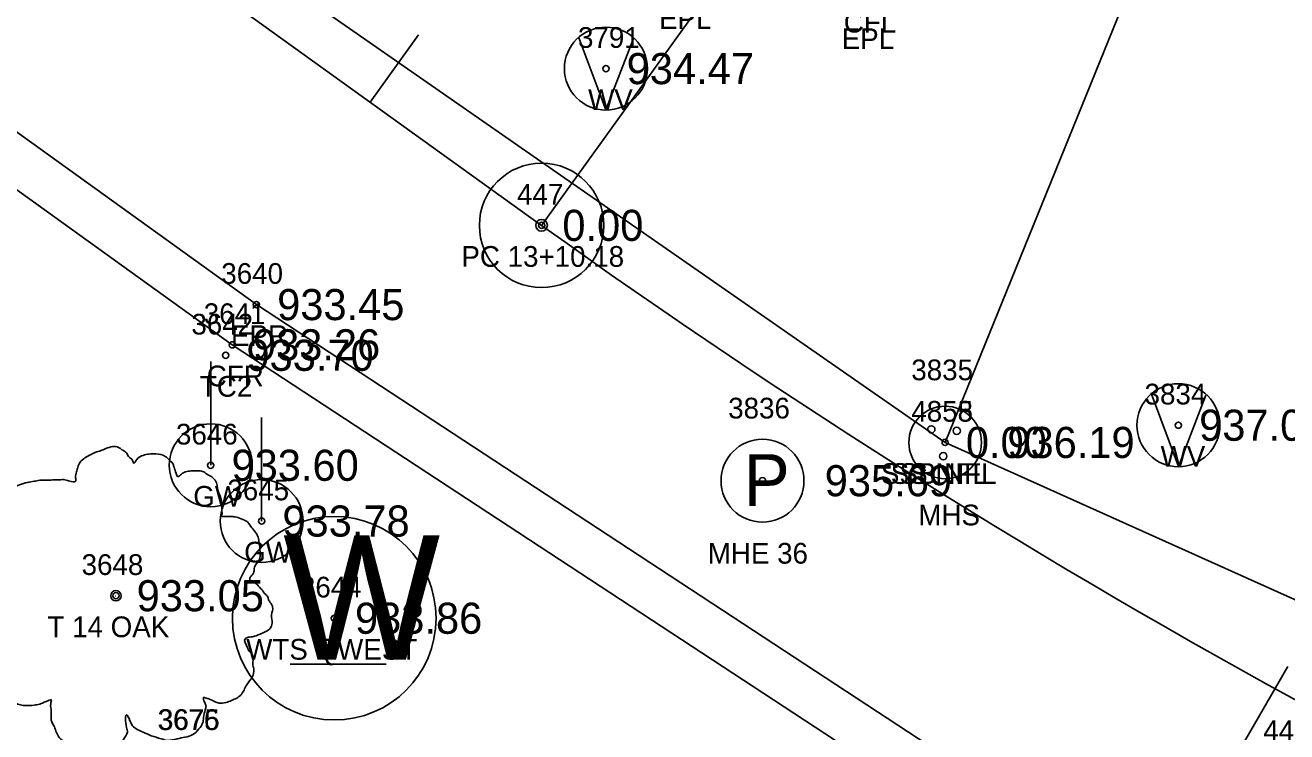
# Model space of a CAD drawing. Extents: x 1575382 to 1578175, y 1099175 to 1101955.
# Drawn here: x 1577449.6 to 1577510.4, y 1100859.8 to 1100893.8 of the extents above; entities that cross this region are included whole.
import ezdxf

# ---------------------------------------------------------------- set-up
doc = ezdxf.new("R2010")
doc.units = 0
for name, color, linetype in [('RD_EX_Conc', 7, 'Continuous'), ('RD_EX_Conc_txCode', 7, 'Continuous'), ('RD_EX_DR_Inlet', 7, 'Continuous'), ('RD_EX_Fence_Other_txCode', 7, 'Continuous'), ('RD_EX_Road', 7, 'Continuous'), ('RD_EX_Road_txCode', 7, 'Continuous'), ('RD_EX_SU_Elec', 7, 'Continuous'), ('RD_EX_TX_Conc_ELEV', 7, 'Continuous'), ('RD_EX_TX_Road_ELEV', 7, 'Continuous'), ('RD_EX_TX_UT_ELEV', 7, 'Continuous'), ('RD_EX_TX_VEG_ELEV', 7, 'Continuous'), ('RD_EX_UT', 7, 'Continuous'), ('RD_EX_UT_txCode', 7, 'Continuous'), ('RD_EX_VEG', 7, 'Continuous'), ('RD_EX_VEG_txCode', 7, 'Continuous'), ('RD_HC_Cl', 7, 'Continuous'), ('RD_HC_Data', 7, 'Continuous'), ('RD_HC_Data_Tic', 7, 'Continuous'), ('RD_HC_Survey_ELEV', 7, 'Continuous'), ('RD_HC_txCode', 7, 'Continuous'), ('RD_SMD_Locator', 7, 'Continuous')]:
    doc.layers.add(name, color=color, linetype=linetype)

msp = doc.modelspace()

# ---------------------------------------------------------------- linework, layer by layer
at = {"layer": 'RD_EX_Conc'}
msp.add_lwpolyline([(1577395.736, 1100920.66), (1577401.57, 1100919.247), (1577405.995, 1100916.997), (1577418.291, 1100908.164), (1577459.556, 1100878.434), (1577501.424, 1100850.964), (1577548.664, 1100829.067), (1577593.786, 1100811.493), (1577656.516, 1100786.999)], dxfattribs=at)
at = {"layer": 'RD_EX_DR_Inlet'}
for centre, radius in [((1577493.924, 1100873.726), 1.75), ((1577493.259, 1100874.356), 0.175), ((1577494.483, 1100874.286), 0.175), ((1577493.836, 1100873.061), 0.175)]:
    msp.add_circle(centre, radius, dxfattribs=at)
at = {"layer": 'RD_EX_Road'}
msp.add_lwpolyline([(1577319.207, 1100982.295), (1577334.075, 1100971.377), (1577345.176, 1100963.674), (1577377.997, 1100938.954), (1577407.151, 1100918.708), (1577419.502, 1100910.062), (1577460.723, 1100880.375), (1577502.613, 1100852.883), (1577549.626, 1100831.199), (1577595.43, 1100813.305)], dxfattribs=at)
at = {"layer": 'RD_EX_SU_Elec'}
msp.add_circle((1577485.12, 1100871.881), 2, dxfattribs=at)
at = {"layer": 'RD_EX_UT'}
for p, q in [((1577596.035, 1101125.254), (1577493.924, 1100873.726)), ((1577477.572, 1100889.763), (1577476.268, 1100893.246)), ((1577477.572, 1100889.763), (1577478.894, 1100893.209)), ((1577458.523, 1100872.625), (1577458.523, 1100877.625)), ((1577505.17, 1100872.565), (1577503.866, 1100876.047)), ((1577505.17, 1100872.565), (1577506.492, 1100876.01)), ((1577460.976, 1100869.935), (1577460.976, 1100874.935)), ((1577462.346, 1100863.04), (1577466.976, 1100863.04))]:
    msp.add_line(p, q, dxfattribs=at)
msp.add_lwpolyline([(1577649.032, 1100804.001), (1577493.924, 1100873.726), (1577386.899, 1100948.146)], dxfattribs=at)
for centre, radius in [((1577477.572, 1100891.756), 2), ((1577505.17, 1100874.557), 2), ((1577458.523, 1100872.625), 1.999), ((1577460.976, 1100869.935), 1.999), ((1577464.475, 1100865.248), 4.908)]:
    msp.add_circle(centre, radius, dxfattribs=at)
at = {"layer": 'RD_EX_VEG'}
for centre, radius in [((1577453.949, 1100866.334), 0.25), ((1577453.937, 1100866.315), 0.0001)]:
    msp.add_circle(centre, radius, dxfattribs=at)
for points in [[(1577454.081, 1100873.502), (1577453.781, 1100873.527), (1577453.457, 1100873.427), (1577453.207, 1100873.327), (1577452.982, 1100873.252), (1577452.757, 1100873.152), (1577452.457, 1100872.977), (1577452.232, 1100872.777), (1577452.107, 1100872.527), (1577452.057, 1100872.302), (1577452.007, 1100872.027), (1577452.007, 1100871.852), (1577451.882, 1100871.827), (1577451.732, 1100871.852), (1577451.482, 1100871.927), (1577451.233, 1100871.927), (1577450.983, 1100871.927), (1577450.633, 1100871.902), (1577450.283, 1100871.902), (1577450.008, 1100871.852), (1577449.683, 1100871.802), (1577449.308, 1100871.677), (1577448.959, 1100871.552), (1577448.659, 1100871.302), (1577448.409, 1100870.828), (1577448.284, 1100870.478), (1577448.134, 1100870.228), (1577448.284, 1100869.778), (1577448.459, 1100869.428), (1577448.484, 1100869.228), (1577448.559, 1100868.804), (1577448.659, 1100868.579), (1577448.784, 1100868.379), (1577448.709, 1100868.354), (1577448.334, 1100868.304), (1577448.034, 1100868.204), (1577447.609, 1100867.979), (1577447.384, 1100867.754), (1577447.284, 1100867.429), (1577447.259, 1100867.079), (1577447.159, 1100866.879), (1577447.084, 1100866.605), (1577447.059, 1100866.53), (1577447.009, 1100866.205), (1577447.109, 1100865.755), (1577447.134, 1100865.405), (1577447.259, 1100865.18), (1577447.409, 1100865.005), (1577447.584, 1100864.755), (1577447.984, 1100864.53), (1577448.309, 1100864.43), (1577448.509, 1100864.406), (1577448.334, 1100863.906), (1577448.284, 1100863.556), (1577448.159, 1100863.156), (1577448.159, 1100863.081), (1577448.109, 1100862.606), (1577448.259, 1100862.281), (1577448.334, 1100861.907), (1577448.509, 1100861.682), (1577448.784, 1100861.382), (1577449.108, 1100861.157), (1577449.608, 1100861.032), (1577450.008, 1100861.057), (1577450.583, 1100861.232), (1577450.833, 1100861.307), (1577450.808, 1100861.132), (1577450.833, 1100860.757), (1577450.833, 1100860.332), (1577450.983, 1100860.007), (1577451.083, 1100859.733), (1577451.233, 1100859.483), (1577451.557, 1100859.258), (1577451.957, 1100859.183), (1577452.382, 1100859.033), (1577452.832, 1100858.958), (1577453.332, 1100858.933), (1577453.931, 1100859.083), (1577454.206, 1100859.208), (1577454.306, 1100859.383), (1577454.506, 1100859.758), (1577454.456, 1100859.982), (1577454.481, 1100860.582), (1577454.581, 1100860.407), (1577454.756, 1100860.057), (1577455.256, 1100859.758), (1577455.656, 1100859.583), (1577456.13, 1100859.433), (1577456.43, 1100859.358), (1577456.905, 1100859.433), (1577457.28, 1100859.508), (1577457.655, 1100859.633), (1577457.955, 1100859.907), (1577458.13, 1100860.182), (1577458.18, 1100860.457), (1577458.254, 1100860.832), (1577458.304, 1100861.007)], [(1577458.304, 1100861.007), (1577458.23, 1100861.182), (1577458.18, 1100861.432), (1577458.254, 1100861.407), (1577458.429, 1100861.357), (1577458.704, 1100861.232), (1577458.929, 1100861.157), (1577459.254, 1100861.182), (1577459.529, 1100861.282), (1577459.979, 1100861.557), (1577460.254, 1100862.032), (1577460.528, 1100862.431), (1577460.603, 1100862.756), (1577460.553, 1100862.981), (1577460.528, 1100863.481), (1577460.329, 1100863.731), (1577460.279, 1100863.856), (1577460.179, 1100864.256), (1577460.254, 1100864.306), (1577460.528, 1100864.356), (1577460.903, 1100864.48), (1577461.178, 1100864.605), (1577461.403, 1100864.78), (1577461.478, 1100865.005), (1577461.453, 1100865.405), (1577461.503, 1100865.805), (1577461.428, 1100865.955), (1577461.328, 1100866.105), (1577461.253, 1100866.305), (1577461.103, 1100866.455), (1577461.003, 1100866.605), (1577460.903, 1100866.704), (1577460.778, 1100866.854), (1577460.603, 1100866.979), (1577460.454, 1100867.029), (1577460.404, 1100867.179), (1577460.553, 1100867.379), (1577460.603, 1100867.479), (1577460.628, 1100867.704), (1577460.853, 1100868.054), (1577460.903, 1100868.454), (1577460.853, 1100868.879), (1577460.803, 1100869.153), (1577460.653, 1100869.428), (1577460.454, 1100869.678), (1577460.329, 1100869.853), (1577460.154, 1100869.978), (1577459.829, 1100870.103), (1577459.579, 1100870.153), (1577459.229, 1100870.153), (1577459.029, 1100870.203), (1577459.054, 1100870.253), (1577459.054, 1100870.403), (1577459.054, 1100870.678), (1577458.979, 1100871.128), (1577458.829, 1100871.627), (1577458.829, 1100871.652), (1577458.729, 1100871.902), (1577458.504, 1100872.102), (1577458.329, 1100872.202), (1577458.13, 1100872.327), (1577457.88, 1100872.352), (1577457.58, 1100872.352), (1577457.305, 1100872.302), (1577457.105, 1100872.202), (1577456.93, 1100872.077), (1577456.855, 1100872.227), (1577456.755, 1100872.527), (1577456.705, 1100872.677), (1577456.555, 1100872.852), (1577456.33, 1100873.052), (1577455.88, 1100873.177), (1577455.256, 1100873.102), (1577454.956, 1100872.902), (1577454.806, 1100872.727), (1577454.756, 1100872.852), (1577454.556, 1100873.052), (1577454.456, 1100873.227), (1577454.281, 1100873.352), (1577454.131, 1100873.452), (1577454.031, 1100873.502)]]:
    msp.add_spline(points, degree=3, dxfattribs=at)
at = {"layer": 'RD_HC_Cl'}
msp.add_line((1577222.651, 1101065.297), (1577474.471, 1100884.196), dxfattribs=at)
msp.add_arc((1577678.822, 1101168.346), 350, 234.27761, 248.70698, dxfattribs=at)
at = {"layer": 'RD_HC_Data'}
for p, q in [((1577474.471, 1100884.196), (1577542.602, 1100978.932)), ((1577506.471, 1100856.035), (1577510.443, 1100862.914))]:
    msp.add_line(p, q, dxfattribs=at)
for radius in [3, 0.282]:
    msp.add_circle((1577474.471, 1100884.196), radius, dxfattribs=at)
at = {"layer": 'RD_HC_Data_Tic'}
msp.add_line((1577466.207, 1100890.139), (1577468.543, 1100893.387), dxfattribs=at)
at = {"layer": 'RD_SMD_Locator'}
for centre, radius in [((1577477.572, 1100891.756), 0.15), ((1577474.471, 1100884.196), 0.15), ((1577460.723, 1100880.375), 0.15), ((1577459.556, 1100878.434), 0.15), ((1577459.242, 1100877.93), 0.15), ((1577505.17, 1100874.557), 0.15), ((1577493.924, 1100873.726), 0.15), ((1577493.924, 1100873.726), 0.001), ((1577493.924, 1100873.726), 0.001), ((1577458.523, 1100872.625), 0.15), ((1577485.12, 1100871.881), 0.15), ((1577460.976, 1100869.935), 0.15), ((1577453.949, 1100866.334), 0.15), ((1577464.475, 1100865.248), 0.15)]:
    msp.add_circle(centre, radius, dxfattribs=at)

# ---------------------------------------------------------------- texts
at = {"layer": 'RD_EX_Conc_txCode'}
for s, p in [('CFL', (1577489.039, 1100893.495)), ('3641', (1577458.185, 1100879.434)), ('3642', (1577457.588, 1100878.93)), ('CFR', (1577458.327, 1100876.434)), ('TC2', (1577457.997, 1100875.93))]:
    msp.add_text(s, height=1, dxfattribs=at).set_placement(p)
at = {"layer": 'RD_EX_Fence_Other_txCode'}
for s, p in [('3676', (1577455.957, 1100859.858)), ('3675', (1577455.981, 1100859.858))]:
    msp.add_text(s, height=1, dxfattribs=at).set_placement(p)
at = {"layer": 'RD_EX_Road_txCode'}
for s, p in [('EPL', (1577480.13, 1100893.669)), ('EPL', (1577488.937, 1100892.697)), ('3640', (1577459.03, 1100881.375)), ('EPR', (1577459.495, 1100878.375))]:
    msp.add_text(s, height=1, dxfattribs=at).set_placement(p)
at = {"layer": 'RD_EX_SU_Elec'}
msp.add_text('P', height=2.5, dxfattribs=at).set_placement((1577484.208, 1100870.659))
at = {"layer": 'RD_EX_TX_Conc_ELEV'}
for s, p in [('933.26', (1577460.556, 1100877.684)), ('933.70', (1577460.242, 1100877.18))]:
    msp.add_text(s, height=1.5, dxfattribs=at).set_placement(p)
at = {"layer": 'RD_EX_TX_Road_ELEV'}
msp.add_text('933.45', height=1.5, dxfattribs=at).set_placement((1577461.723, 1100879.625))
at = {"layer": 'RD_EX_TX_UT_ELEV'}
for s, p in [('934.47', (1577478.572, 1100891.006)), ('937.03', (1577506.17, 1100873.807)), ('0.00', (1577494.924, 1100872.976)), ('0.00', (1577494.924, 1100872.976)), ('936.19', (1577496.924, 1100872.976)), ('933.60', (1577459.523, 1100871.875)), ('935.69', (1577488.12, 1100871.131)), ('933.78', (1577461.976, 1100869.185)), ('933.86', (1577465.475, 1100864.498))]:
    msp.add_text(s, height=1.5, dxfattribs=at).set_placement(p)
at = {"layer": 'RD_EX_TX_VEG_ELEV'}
msp.add_text('933.05', height=1.5, dxfattribs=at).set_placement((1577454.949, 1100865.584))
at = {"layer": 'RD_EX_UT'}
msp.add_text('W', height=6, dxfattribs=at).set_placement((1577462.01, 1100863.247))
at = {"layer": 'RD_EX_UT_txCode'}
for s, p in [('3791', (1577476.226, 1100892.756)), ('WV', (1577476.714, 1100889.756)), ('3835', (1577492.294, 1100876.726)), ('3834', (1577503.54, 1100875.557)), ('3836', (1577483.466, 1100874.881)), ('4855', (1577492.294, 1100874.726)), ('4858', (1577492.294, 1100874.726)), ('3646', (1577456.846, 1100873.625)), ('WV', (1577504.312, 1100872.557)), ('SSB NFL', (1577490.829, 1100871.726)), ('SS NFL', (1577491.302, 1100871.726)), ('3645', (1577459.323, 1100870.935)), ('GW', (1577457.68, 1100870.625)), ('MHS', (1577492.632, 1100869.726)), ('GW', (1577460.134, 1100867.935)), ('MHE 36', (1577482.482, 1100867.881)), ('3644', (1577462.821, 1100866.248)), ('WTS QWEST', (1577460.231, 1100863.248))]:
    msp.add_text(s, height=1, dxfattribs=at).set_placement(p)
at = {"layer": 'RD_EX_VEG_txCode'}
for s, p in [('3648', (1577452.296, 1100867.334)), ('T 14 OAK', (1577450.65, 1100864.334))]:
    msp.add_text(s, height=1, dxfattribs=at).set_placement(p)
at = {"layer": 'RD_HC_Survey_ELEV'}
msp.add_text('0.00', height=1.5, dxfattribs=at).set_placement((1577475.472, 1100883.446))
at = {"layer": 'RD_HC_txCode'}
for s, p in [('447', (1577473.29, 1100885.196)), ('PC 13+10.18', (1577470.605, 1100882.196)), ('448', (1577509.261, 1100859.327))]:
    msp.add_text(s, height=1, dxfattribs=at).set_placement(p)

doc.saveas('drawing.dxf')
